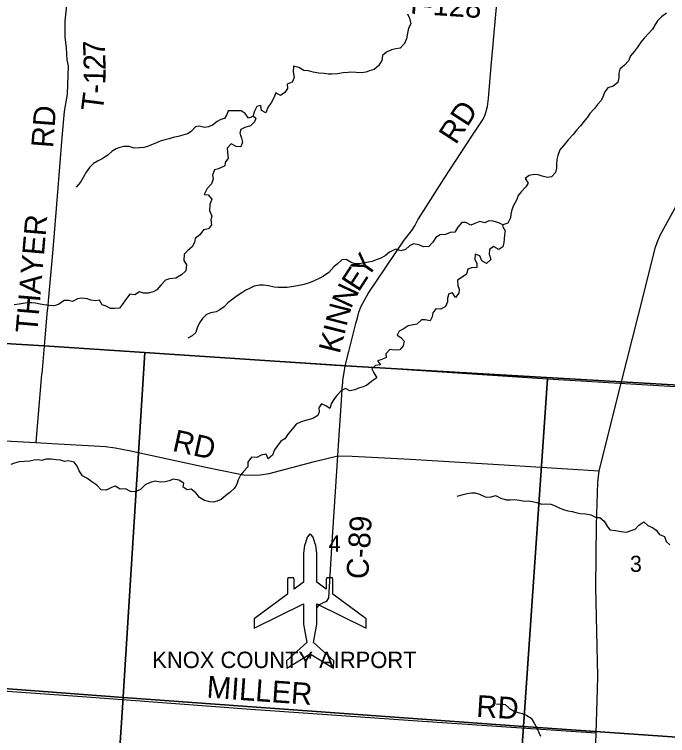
# Model space of a CAD drawing. Extents: x 1759416 to 2214760, y 252598 to 1116833.
# Drawn here: x 1958374 to 1967340, y 846970 to 856869 of the extents above; entities that cross this region are included whole.
import ezdxf

# ---------------------------------------------------------------- set-up
doc = ezdxf.new("R2010")
doc.units = 0
for name, color, linetype in [('GM_X_Airport_Class_2', 7, 'Continuous'), ('GM_X_Airport_Location_Class_2', 7, 'Continuous'), ('GM_X_Airport_Text_Class_2', 7, 'Continuous'), ('GM_X_County_Road', 7, 'Continuous'), ('GM_X_County_Road_Text', 7, 'Continuous'), ('GM_X_Minor_River', 7, 'Continuous'), ('GM_X_Section', 7, 'Continuous'), ('GM_X_Section_Text', 7, 'Continuous'), ('GM_X_State_Route', 7, 'Continuous'), ('GM_X_Township', 7, 'Continuous'), ('GM_X_Township_Road', 7, 'Continuous'), ('GM_X_Township_Road_Text', 7, 'Continuous')]:
    doc.layers.add(name, color=color, linetype=linetype)

msp = doc.modelspace()

# ---------------------------------------------------------------- linework, layer by layer
at = {"layer": 'GM_X_Airport_Class_2'}
msp.add_lwpolyline([(1962121.2, 848911.4), (1961664.8, 848573.9), (1961664.8, 848444.4), (1962343.8, 848779.1), (1962343.8, 848497.3), (1962388.8, 848247.9), (1962109.4, 847997.3), (1962113.8, 847894.1), (1962419.9, 848083.7), (1962434, 848028.2), (1962448.1, 848083.7), (1962754.1, 847894.1), (1962758.5, 847997.3), (1962479.1, 848247.9), (1962524.2, 848497.3), (1962524.2, 848779.1), (1963203.2, 848444.4), (1963203.2, 848573.9), (1962746.8, 848911.4), (1962746.8, 849112.9), (1962739.7, 849137.4), (1962662, 849137.4), (1962654.9, 849112.9), (1962654.9, 848979.4), (1962524.2, 849076), (1962524.2, 849076), (1962524.2, 849473.9), (1962511, 849579.1), (1962500.1, 849616.6), (1962473.1, 849693.2), (1962448.2, 849727.3), (1962434, 849733.2), (1962419.8, 849727.3), (1962394.8, 849693.2), (1962367.9, 849616.6), (1962356.9, 849579.1), (1962343.8, 849473.9), (1962343.8, 849076), (1962213, 848979.4), (1962213, 849112.9), (1962206, 849137.4), (1962128.2, 849137.4), (1962121.2, 849112.9)], close=True, dxfattribs=at)
at = {"layer": 'GM_X_Airport_Location_Class_2'}
msp.add_line((1962434, 848750.6), (1962434, 848750.6), dxfattribs=at)
at = {"layer": 'GM_X_County_Road'}
for points in [[(1962879.9, 851800.3), (1962880, 851801.4), (1962883.2, 851848.4), (1962901.5, 851952.5), (1962913.9, 852046.9), (1962965.6, 852241.4), (1963060.6, 852626), (1963082, 852703.9), (1963103.4, 852783.8), (1963132.8, 852865.6), (1963227.9, 853040.5), (1963725.1, 853770.5), (1963829.5, 853901.1), (1963870.6, 853966.7), (1963912.1, 854050.2), (1963961.5, 854127.7), (1964274.3, 854615.9), (1964663.1, 855213.3), (1964807, 855433.6), (1964831.9, 855483.3), (1964846.6, 855523.2), (1964870.1, 855605.1), (1964881.9, 855715.3), (1964919.5, 856160.1), (1964981.5, 856867.3), (1965023.3, 857322.1)], [(1962523.7, 848718.1), (1962534, 848732), (1962560.6, 848767.6), (1962625.3, 848800.7), (1962663.6, 848816.1), (1962676, 848837.9), (1962688.4, 848861.8), (1962732.2, 849553.4), (1962811.5, 850808.2), (1962824.1, 850958.5), (1962864.5, 851571.8), (1962879.9, 851800.3)]]:
    msp.add_lwpolyline(points, dxfattribs=at)
at = {"layer": 'GM_X_Minor_River'}
for points in [[(1967323.7, 856886.9), (1967255, 856837.7), (1967204.2, 856782.2), (1967167.3, 856720.6), (1967132.6, 856666.9), (1967087.9, 856615.3), (1967020.8, 856544.1), (1966972.1, 856490.6), (1966927.1, 856419), (1966884.3, 856365.4), (1966833.4, 856301.9), (1966802.5, 856234.2), (1966749.6, 856174.7), (1966682.8, 856117.4), (1966672, 856061.4), (1966669.2, 856001.3), (1966658.3, 855935.3), (1966593.6, 855886), (1966519.2, 855860.9), (1966480.5, 855807.3), (1966451.5, 855739.5), (1966426.8, 855687.7), (1966380, 855632.2), (1966339.3, 855578.6), (1966274.3, 855511.3), (1966239.6, 855459.6), (1966196.8, 855404), (1966145.9, 855338.5), (1966091, 855281.1), (1966042.2, 855219.6), (1965977.1, 855146.3), (1965920.1, 855076.9), (1965863.2, 855011.4), (1965834.1, 854933.6), (1965821.3, 854875.6), (1965816.5, 854815.5), (1965813.7, 854757.4), (1965803, 854701.4), (1965748.1, 854638), (1965691.9, 854632.7), (1965618.1, 854649.8), (1965564.3, 854668.5), (1965510.3, 854673.3), (1965442.1, 854660.2), (1965387.5, 854614.8), (1965426.6, 854552.1), (1965393.9, 854500.4), (1965331, 854435), (1965288.2, 854381.5), (1965271.5, 854327.5), (1965224.4, 854247.9), (1965203.5, 854186.1), (1965188.7, 854128.1), (1965182, 854076.1), (1965147, 854004.3), (1965076.7, 853983.2), (1965025, 854008), (1964947.2, 854033.1), (1964887.2, 854033.9), (1964830.8, 854008.6), (1964763, 854027.6), (1964694.6, 853998.4), (1964638.2, 853977.1), (1964572.7, 854012.1), (1964514.6, 854010.8), (1964461.7, 853949.4), (1964418.8, 853881.8), (1964354.6, 853876.6), (1964290.2, 853849.4), (1964220.1, 853844.3), (1964159.5, 853807.1), (1964118.7, 853743.4), (1964063.8, 853682), (1963991.7, 853681), (1963926, 853707.9), (1963852.1, 853718.9), (1963799.7, 853691.6)], [(1963768.7, 856878.7), (1963795.9, 856816.1), (1963816.9, 856741.6), (1963782, 856681.9), (1963771.1, 856613.9), (1963756, 856533.9), (1963727.1, 856468.1), (1963668.2, 856404.7), (1963612, 856395.4), (1963549.8, 856382.2), (1963481.3, 856351.1), (1963428.6, 856303.7), (1963419.7, 856235.6), (1963370.7, 856162), (1963312, 856114.7), (1963249.6, 856093.5), (1963199.4, 856076.1), (1963137.2, 856068.9), (1963067.2, 856073.9), (1963005.2, 856074.7), (1962955.1, 856073.4), (1962885, 856068.3), (1962810.8, 856055.3), (1962732.6, 856048.3), (1962682.6, 856051), (1962624.6, 856057.8), (1962552.6, 856060.8), (1962476.8, 856075.8), (1962408.9, 856092.8), (1962347, 856101.6), (1962277.5, 856138.7), (1962205.7, 856159.7), (1962198.6, 856079.6), (1962213.6, 856005.2), (1962188.7, 855939.3), (1962116.3, 855912.2), (1962123.5, 855851.9), (1962084.7, 855796.3), (1962028.1, 855755), (1961960.5, 855792), (1961933.6, 855724.2), (1961900.6, 855656.4), (1961857.8, 855598.8), (1961824.7, 855519.1), (1961767.1, 855549.9), (1961756, 855618.2), (1961701.8, 855606.9), (1961668.9, 855543.2), (1961647.9, 855469.3), (1961589.5, 855444), (1961542.4, 855508.8), (1961486.8, 855543.7), (1961430.8, 855546.4), (1961380.7, 855547.1), (1961306.7, 855548.1), (1961288, 855496.2), (1961259.2, 855442.4), (1961207, 855429.1), (1961156.6, 855401.7), (1961093.8, 855348.4), (1961039.5, 855327.1), (1960983.3, 855315.8), (1960911.5, 855336.8), (1960861.3, 855325.5), (1960802.4, 855262.1), (1960747.9, 855228.7), (1960621.4, 855194.3), (1960553.1, 855179.2), (1960498.8, 855161.9), (1960438.6, 855146.6), (1960376.3, 855129.4), (1960323.9, 855106.1), (1960257.5, 855076.9), (1960201.2, 855057.6), (1960149, 855044.2), (1960088.8, 855037), (1960018.7, 855034), (1959947, 855057), (1959876.9, 855057.9)], [(1961650.5, 855478.5), (1961689.6, 855444.7), (1961670.9, 855392.8), (1961616.1, 855339.4), (1961535.8, 855318.4), (1961483.3, 855289), (1961466.6, 855237.1), (1961491.8, 855170.6), (1961503, 855114.3), (1961482.1, 855050.4), (1961416.1, 855055.3), (1961350.6, 855094.3), (1961293.8, 855034.9), (1961297, 854976.7), (1961309.9, 854898.3), (1961265.1, 854838.7), (1961260.4, 854788.6), (1961175.8, 854749.7), (1961119.6, 854734.4), (1961092.6, 854662.5), (1961101.9, 854612.3), (1961080.9, 854542.4), (1961018.1, 854481.1), (1960980.9, 854397.3), (1961034.9, 854394.6), (1961082.1, 854331.8), (1961055.1, 854262), (1961050, 854175.8), (1961085, 854101.1), (1961068.3, 854049.2), (1961081.4, 853982.8), (1961036.6, 853925.3), (1960968.3, 853910.2), (1960917.4, 853842.7), (1960856.6, 853791.3), (1960845.9, 853739.3), (1960813.1, 853677.6), (1960756.4, 853630.3), (1960703.6, 853576.8), (1960698.5, 853490.7), (1960735.7, 853434), (1960728.6, 853349.9), (1960667.8, 853292.5), (1960589.1, 853249.5), (1960504.9, 853240.6), (1960446.6, 853219.3), (1960381.6, 853152), (1960328.7, 853088.5), (1960276.3, 853059.1), (1960212, 853042), (1960144, 853042.9), (1960092.2, 853059.6), (1960025.6, 853020.4), (1959959.6, 853029.3), (1959898.5, 852949.9), (1959859.7, 852892.3), (1959817, 852838.7), (1959746.8, 852831.6), (1959690.7, 852830.4), (1959635.2, 852865.2), (1959579.3, 852882), (1959542.2, 852946.7), (1959490, 852939.4), (1959422.1, 852948.3), (1959370.3, 852963), (1959298.4, 852976), (1959238.2, 852964.8), (1959169.7, 852929.6), (1959117.8, 852944.4), (1959055.8, 852943.2), (1958981, 852888), (1958914.6, 852868.9), (1958856.7, 852875.7), (1958780.7, 852884.7), (1958726.8, 852891.5), (1958664.9, 852904.3), (1958611, 852911.1), (1958546.9, 852909.9), (1958494.8, 852902.6), (1958440.6, 852893.3), (1958368.4, 852882.2)], [(1959876.9, 855057.9), (1959820.7, 855042.7), (1959768.4, 855025.3), (1959717.9, 854993.9), (1959661.2, 854942.5), (1959588.5, 854893.4), (1959515.9, 854856.2), (1959461.4, 854820.9), (1959406.6, 854769.5), (1959359.7, 854703.9), (1959316.7, 854632.3), (1959279.8, 854564.6), (1959222.8, 854497.2)], [(1965084, 853985.4), (1965074.4, 853963.2), (1965111.5, 853896.5), (1965100.8, 853842.5), (1965096, 853786.4), (1965091.4, 853736.3), (1965076.6, 853678.4), (1965022, 853641), (1964948.5, 853682.1), (1964893.9, 853640.7), (1964891.1, 853580.6), (1964916.1, 853504.1), (1964855.3, 853450.8), (1964791.7, 853485.7), (1964762.6, 853554.3), (1964696.9, 853577.2), (1964695.9, 853507), (1964723.3, 853456.5), (1964720.4, 853394.4), (1964650.3, 853389.3), (1964600, 853372), (1964579.1, 853304.1), (1964518.5, 853262.8), (1964455.9, 853219.5), (1964462.9, 853149.2), (1964480.2, 853096.8), (1964473.5, 853042.8), (1964426.7, 852983.2), (1964385.5, 853048), (1964335.2, 853032.6), (1964320.5, 852974.6), (1964317.8, 852924.5), (1964290.9, 852860.7), (1964226.4, 852825.5), (1964158.3, 852826.4), (1964115.5, 852770.8), (1964108.8, 852718.8), (1964080, 852661), (1964012.2, 852676), (1963962.1, 852676.6), (1963897.3, 852619.3), (1963827, 852602.2), (1963776.9, 852592.9), (1963710.2, 852547.7), (1963657.8, 852520.3), (1963627.1, 852468.6), (1963680.7, 852435.8), (1963722, 852385.1), (1963709.1, 852319.1), (1963666.4, 852265.5), (1963596.2, 852260.4), (1963526.3, 852269.4), (1963471.4, 852207.9), (1963476.8, 852157.7), (1963418.4, 852134.5), (1963356.1, 852115.2), (1963397.4, 852058.5), (1963331.2, 852049.4), (1963280.5, 852006), (1963307.8, 851949.4), (1963346.9, 851880.7), (1963280.2, 851835.5), (1963209.4, 851776.3), (1963159.1, 851758.9), (1963096.8, 851737.7), (1963046.5, 851718.3), (1962980.2, 851703.2), (1962920.6, 851734), (1962864.2, 851708.7), (1962795.1, 851635.5), (1962758.4, 851583.8), (1962727.7, 851532.1), (1962702.7, 851460.2), (1962649.2, 851497), (1962591.5, 851525.9), (1962550.7, 851470.3), (1962556, 851416.1), (1962537.3, 851362.2), (1962470.7, 851323), (1962418.4, 851307.6), (1962368.2, 851294.3), (1962308, 851279), (1962241.4, 851243.8), (1962184.5, 851176.4), (1962133.5, 851110.9), (1962084.6, 851043.4), (1962032.1, 851010), (1961981.2, 850944.5), (1961944.5, 850892.8), (1961915.5, 850821), (1961856.7, 850769.7), (1961829.5, 850832.2), (1961761.3, 850821.1), (1961700.8, 850787.8), (1961628.8, 850790.8), (1961579.9, 850725.3), (1961579, 850661.1), (1961524.1, 850597.7), (1961479.4, 850544.1), (1961446.5, 850482.4), (1961425.7, 850420.5)], [(1963799.7, 853691.6), (1963741, 853642.2), (1963680.7, 853623), (1963606.9, 853646), (1963522.3, 853605.1), (1963461.6, 853555.8), (1963393, 853516.6), (1963338.7, 853499.2), (1963286.4, 853479.9), (1963232.3, 853470.6), (1963101.8, 853446.3), (1963049.8, 853447), (1962996, 853465.8), (1962926.5, 853504.8), (1962866.3, 853499.6), (1962809.6, 853446.2), (1962756.9, 853402.8), (1962691.9, 853327.5), (1962619.1, 853274.3), (1962568.7, 853248.9), (1962490.2, 853211.8), (1962435.8, 853188.5), (1962377.5, 853169.2), (1962327.3, 853155.9), (1962261.1, 853144.7), (1962202.9, 853135.5), (1962116.7, 853122.6), (1962056.6, 853119.4), (1961992.5, 853120.3), (1961938.6, 853127), (1961862.7, 853144.1), (1961788.8, 853153.1), (1961736.7, 853151.8), (1961666.5, 853138.7), (1961610.1, 853109.4), (1961549.6, 853082.1), (1961497.1, 853048.7), (1961432.5, 853005.5), (1961305.1, 852908.9), (1961252.3, 852855.5), (1961195.8, 852816.1), (1961143.3, 852784.8), (1961069.1, 852771.7), (1961012.8, 852752.4), (1960955.9, 852693), (1960915.1, 852637.4), (1960882.1, 852565.7), (1960865.3, 852503.7), (1960812.6, 852458.3), (1960752.2, 852427)], [(1961425.7, 850420.5), (1961396.9, 850366.8), (1961330, 850305.5), (1961275.5, 850266.1), (1961210.6, 850208.8), (1961158.3, 850185.5), (1961108.1, 850176.1), (1961056.1, 850180.8), (1960984.3, 850195.8), (1960916.8, 850236.8), (1960863.6, 850303.7), (1960800.3, 850352.7), (1960744.1, 850345.4), (1960690.5, 850380.3), (1960699.3, 850434.3), (1960629.8, 850477.3), (1960559.9, 850490.3), (1960497.5, 850467.1), (1960445.3, 850451.8), (1960373.2, 850448.7), (1960305.3, 850461.7), (1960237, 850444.5), (1960170.5, 850411.3), (1960105.6, 850348), (1960027.1, 850315), (1959969.2, 850321.8), (1959897.6, 850358.8), (1959827.5, 850353.8), (1959756, 850394.8), (1959705.7, 850375.5), (1959635.2, 850340.3), (1959565.1, 850341.2), (1959505.9, 850406.2), (1959438.5, 850451.2), (1959367.1, 850502.3), (1959309.5, 850537.2), (1959260.4, 850604.1), (1959233.3, 850668.6), (1959195.9, 850721.2), (1959110.1, 850740.4), (1959060, 850733.1), (1959004.2, 850749.9), (1958948.2, 850754.7), (1958882.3, 850763.6), (1958804.2, 850764.6), (1958749.9, 850747.3), (1958694, 850754.1), (1958643.9, 850750.7), (1958587.7, 850737.4), (1958507.5, 850730.5), (1958437.4, 850725.4), (1958377.1, 850708.2), (1958326.8, 850688.8)], [(1964449.9, 850257.5), (1964514.2, 850274.7), (1964588.5, 850293.7), (1964648.7, 850302.9), (1964698.8, 850304.3), (1964760.5, 850283.4), (1964838.1, 850248.2), (1964904.1, 850243.3), (1964976.4, 850264.4), (1965050, 850227.3), (1965123.8, 850208.3), (1965183.9, 850207.5), (1965237.9, 850210.8), (1965305.9, 850201.8), (1965377.8, 850188.8), (1965431.8, 850190.1), (1965487.8, 850185.4), (1965543.6, 850170.6), (1965613.4, 850147.6), (1965663.4, 850148.9), (1965739.5, 850145.9), (1965795.2, 850125.1), (1965860.8, 850090.1), (1965912.6, 850071.3), (1965970.4, 850054.5), (1966028.4, 850045.7), (1966082.2, 850033), (1966142.1, 850020.1), (1966214.1, 850013.1), (1966287.9, 849998.1), (1966359.5, 849963), (1966409.6, 849964.4), (1966470.9, 849911.4), (1966512.1, 849846.7), (1966545.4, 849796.1), (1966625.3, 849785), (1966705.2, 849771.9), (1966775.2, 849762.9), (1966839.5, 849784.1), (1966895.8, 849805.4), (1966946.6, 849856.9), (1967013.2, 849902.1), (1967070.6, 849853.2), (1967134.3, 849826.3), (1967185.8, 849787.5), (1967227.1, 849728.8), (1967298.8, 849703.7), (1967319.9, 849635.2), (1967371.3, 849590.4)], [(1964989.9, 847402.4), (1965054, 847403.5), (1965109.9, 847398.7), (1965167.3, 847345.8), (1965234.7, 847302.8), (1965290.6, 847286), (1965346.4, 847273.2), (1965410.1, 847246.3), (1965469.7, 847209.4), (1965510.8, 847138.6), (1965547.8, 847067.9), (1965575.1, 847011.4), (1965596.4, 846961)]]:
    msp.add_lwpolyline(points, dxfattribs=at)
at = {"layer": 'GM_X_Section'}
for points in [[(1954816.1, 852572.3), (1957317.7, 852415), (1959941.4, 852244.8), (1960165.4, 852228.7), (1959868.2, 847507.6), (1959866.1, 847491.7), (1954520.9, 847897.3)], [(1960165.4, 852228.7), (1962518.4, 852077.3), (1965213.3, 851900), (1965690.7, 851865), (1965363.5, 847093.9), (1959866.1, 847491.7), (1959868.2, 847507.6)], [(1965690.7, 851865), (1968437.4, 851701.1), (1968218.4, 848384.8), (1968124.1, 846904), (1965363.5, 847093.9)], [(1954506.8, 847691.3), (1954520.9, 847897.3), (1959866.1, 847491.7), (1959498.4, 841988.4), (1954169.2, 842378.1)], [(1959866.1, 847491.7), (1965363.5, 847093.9), (1964973.6, 841504.6), (1959498.4, 841988.4)], [(1965363.5, 847093.9), (1968124.1, 846904), (1967999.6, 845047.1), (1967752.2, 841258.7), (1964973.6, 841504.6)]]:
    msp.add_lwpolyline(points, close=True, dxfattribs=at)
at = {"layer": 'GM_X_State_Route'}
msp.add_lwpolyline([(1966335.9, 846349), (1966358.7, 847005), (1966379.6, 847602), (1966381.2, 847786.5), (1966357, 849009.3), (1966365.4, 849861.4), (1966382.4, 850450.8), (1966402.1, 850605.2), (1966709.5, 851825.5), (1966936.1, 852725.1), (1967176.2, 853675.7), (1967198.1, 853737.9), (1967239.9, 853838.2), (1967711.2, 854695.6), (1967945.8, 854960.6), (1968060.8, 855075.7), (1968324.2, 855352.7), (1968547, 855583.1), (1968835.9, 855904.9)], dxfattribs=at)
at = {"layer": 'GM_X_Township'}
for points in [[(1976896.4, 857732.8), (1976716.8, 854704.7), (1976712.4, 854611.6), (1976682.7, 854121.4), (1976641.9, 853591.6), (1976523.6, 851253), (1972570.3, 851466.9), (1971312.5, 851534.9), (1969457.3, 851665.2), (1966709.5, 851825.5), (1962913.8, 852046.9), (1958781.9, 852319.2), (1955561, 852512.8)], [(1955561, 852512.8), (1958781.9, 852319.2), (1962913.8, 852046.9), (1966709.5, 851825.5), (1969457.3, 851665.2), (1971312.5, 851534.9), (1972570.3, 851466.9), (1976523.6, 851253)]]:
    msp.add_lwpolyline(points, dxfattribs=at)
at = {"layer": 'GM_X_Township_Road'}
for points in [[(1959161.6, 858187.8), (1959185.4, 857991.8), (1959190.5, 857838.5), (1959193.9, 857717.5), (1959190.5, 857661.3), (1959153, 857504.6), (1959107.8, 857374.2), (1959096.5, 857302.8), (1959091.7, 857235.4), (1959086.3, 857151), (1959082.9, 856951.5), (1959068, 856779.7), (1959064.9, 856563.8), (1959082.5, 856412), (1959093.7, 856244.3), (1959109.7, 856162.7), (1959098.5, 855772.8), (1959057, 855537.7), (1959026.9, 855181.1), (1958961.1, 854373.5), (1958902.7, 853644.1), (1958841.6, 852988.9), (1958826.8, 852822.9)], [(1958826.8, 852822.9), (1958825.5, 852808.2), (1958781.9, 852319.2), (1958748, 851934.3)], [(1958748, 851934.3), (1958747.6, 851928.8), (1958665.6, 850993.3)], [(1956319.9, 851108.5), (1956654, 851099.8), (1957394.6, 851061.1), (1958665.6, 850993.3), (1958891.8, 850981.4), (1959470.2, 850947.4), (1959626.3, 850938.8), (1959756.2, 850918.5), (1959949.9, 850881.1), (1960999.9, 850656.5), (1961449.1, 850564.5), (1961521, 850551.3), (1961619, 850545.6), (1961745.4, 850551.4), (1961869.8, 850567.4), (1962493.7, 850731.3), (1962811.5, 850808.2)], [(1962811.5, 850808.2), (1963009.8, 850806.8), (1963804.4, 850763.2), (1965095.3, 850686.9), (1966402.1, 850605.2)], [(1966358.7, 847005), (1965602.9, 847052.1), (1963976, 847164.2), (1961620.8, 847328.8), (1959369.8, 847495.6), (1957116.4, 847658.8)]]:
    msp.add_lwpolyline(points, dxfattribs=at)

# ---------------------------------------------------------------- texts
at = {"layer": 'GM_X_Airport_Text_Class_2'}
msp.add_text('KNOX COUNTY AIRPORT', height=225, rotation=0.00001, dxfattribs=at).set_placement((1960266.8, 847896.8))
at = {"layer": 'GM_X_County_Road_Text'}
for s, rotation, p in [('RD', 56.99704, (1964432.4, 855071)), ('Y', 55.67946, (1963219.2, 853234.2)), ('E', 57.1337, (1963098.6, 853047.4)), ('N', 65.10502, (1962992.8, 852817.6)), ('N', 75.51138, (1962931.6, 852575.6)), ('I', 75.84448, (1962901.6, 852456.6)), ('K', 75.84978, (1962837, 852200.6)), ('C-89', 86.57246, (1963229.1, 849110.9))]:
    msp.add_text(s, height=300, rotation=rotation, dxfattribs=at).set_placement(p)
at = {"layer": 'GM_X_Section_Text'}
for s, p in [('4', (1962686.8, 849496.1)), ('3', (1966822.8, 849217.2))]:
    msp.add_text(s, height=221, rotation=0.00001, dxfattribs=at).set_placement(p)
at = {"layer": 'GM_X_Township_Road_Text'}
for s, rotation, p in [('T-128', 356.35357, (1963731.7, 856885.6)), ('7', 92.75595, (1959622.3, 856299.6)), ('2', 91.32645, (1959626.9, 856106.7)), ('1', 88.45946, (1959621.9, 855905.6)), ('-', 87.37011, (1959616, 855776.3)), ('T', 82.58688, (1959584.6, 855526.6)), ('RD', 85.56765, (1958903, 855029.8)), ('THAYER', 85.12455, (1958687.8, 852487.3)), ('RD', 347.52404, (1960529.9, 850880.9)), ('MILLER', 355.95376, (1961006.6, 847491.6)), ('RD', 356.54673, (1964708.9, 847227.8))]:
    msp.add_text(s, height=300, rotation=rotation, dxfattribs=at).set_placement(p)

doc.saveas('drawing.dxf')
